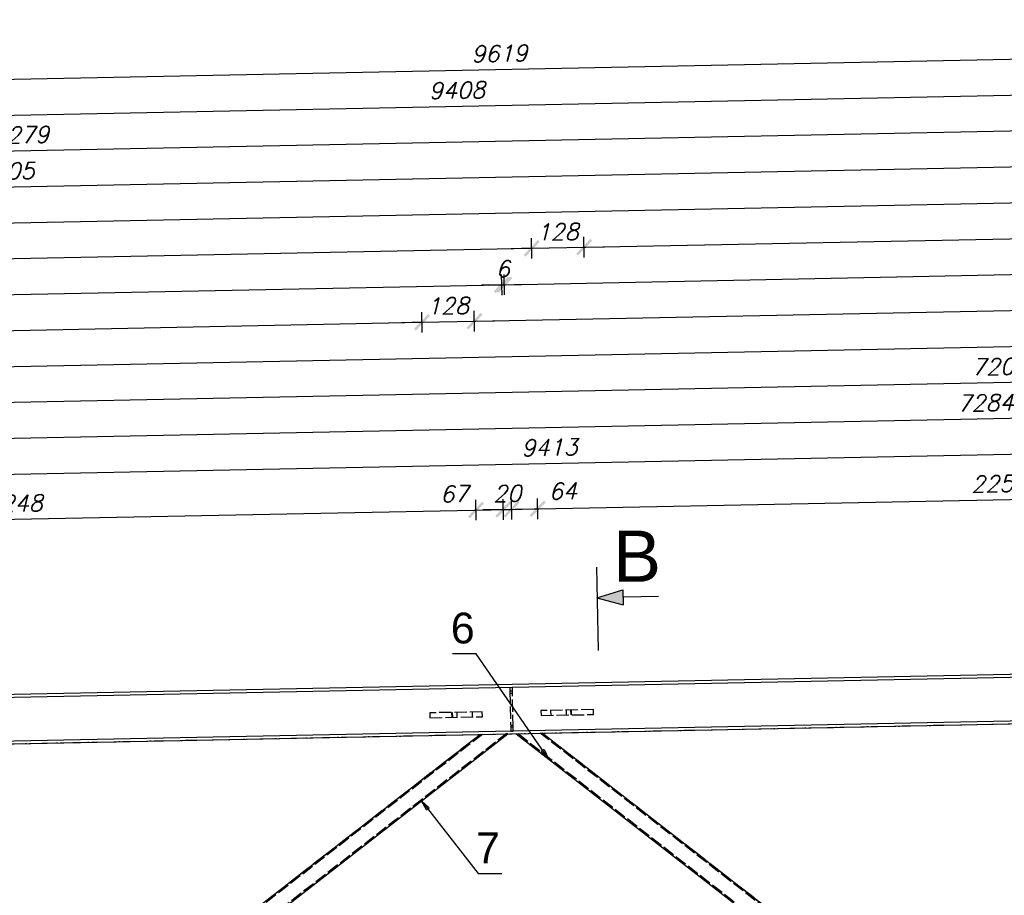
# Model space of a CAD drawing. Header units: millimetres. Extents: x 1814 to 94182, y 11562 to 49454.
# Tile 459 of 656: x 23300 to 23540, y 28839 to 29053. Entities that reach past the tile are written whole.
import ezdxf

# ---------------------------------------------------------------- set-up
doc = ezdxf.new("R2010")
doc.units = ezdxf.units.MM
doc.linetypes.add('ACAD_ISO02W100', pattern=[15, 12, -3])
doc.linetypes.add('ACAD_ISO04W100', pattern=[30, 24, -3, 0, -3])
doc.layers.add('wymiar', color=135, linetype='Continuous', lineweight=9)
doc.styles.add('ARIAL', font='arial.ttf')
doc.styles.add('CutSymbolUp', font='arial.ttf', dxfattribs={"height": 5})
doc.styles.add('WYMIARY', font='simplex.shx', dxfattribs={"oblique": 15})
doc.dimstyles.new('1-25', dxfattribs={"dimscale": 25, "dimtxt": 0.16, "dimasz": 0.2, "dimexe": 0.1, "dimexo": 0.1, "dimgap": 0.075, "dimtad": 1, "dimdec": 0, "dimlfac": 10, "dimrnd": 0.01, "dimzin": 9, "dimtxsty": 'WYMIARY', "dimblk": 'ARCHTICK', "dimcen": 0.2, "dimdle": 0.15, "dimadec": 1, "dimazin": 1, "dimtfac": 1, "dimtdec": 0, "dimtix": 1, "dimtmove": 2, "dimatfit": 3, "dimldrblk": 'ARCHTICK', "dimfxl": 0, "dimarcsym": 0})

# ---------------------------------------------------------------- blocks, each defined once
blk = doc.blocks.new('sectionup')
blk.add_hatch(color=256).paths.add_polyline_path([(-2.545, 0.728), (-2.545, -0.728), (0, 0)])
at = {"color": 7, "linetype": 'Continuous'}
for p, q in [((0, 3), (0, -5.151)), ((-6, 0), (-2.545, 0))]:
    blk.add_line(p, q, dxfattribs=at)
for p, q in [((0, 0), (-2.545, 0.728)), ((-2.545, 0.728), (-2.545, -0.728)), ((0, 0), (-2.545, -0.728))]:
    blk.add_line(p, q)
blk = doc.blocks.new('_ARCHTICK')
at = {"color": 0, "linetype": 'ByBlock', "lineweight": -2}
blk.add_solid([(0.398, 0.309), (0.309, 0.398), (-0.309, -0.398), (-0.398, -0.309)], dxfattribs=at)
blk = doc.blocks.new('*D1246')
at = {"layer": 'Defpoints', "color": 0}
for p in [(23398.37, 28979.07), (23400.3, 28882.66), (22939.44, 28881.15)]:
    blk.add_point(p, dxfattribs=at)
at = {"layer": 'wymiar', "color": 0, "lineweight": -2}
for p, q in [((23398.42, 28976.57), (23398.32, 28981.57)), ((22933.92, 28969.77), (23402.12, 28979.14)), ((22937.72, 28967.35), (22937.62, 28972.35))]:
    blk.add_line(p, q, dxfattribs=at)
at = {"layer": 'wymiar', "color": 0, "lineweight": -2, "xscale": 5, "yscale": 5, "zscale": 5}
for p, rotation in [((23398.37, 28979.07), 1.146122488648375), ((22937.67, 28969.85), 181.1461224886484)]:
    blk.add_blockref('_ARCHTICK', p, dxfattribs=dict(at, rotation=rotation))
at = {"layer": 'wymiar', "color": 0, "insert": (23167.94, 28978.33), "char_height": 4, "attachment_point": 5, "rotation": 1.1461, "style": 'WYMIARY'}
blk.add_mtext('4608', dxfattribs=at)
blk = doc.blocks.new('*D1247')
at = {"layer": 'Defpoints', "color": 0}
for p in [(23417.82, 28988.21), (23419.89, 28884.76), (22939.44, 28881.15)]:
    blk.add_point(p, dxfattribs=at)
at = {"layer": 'wymiar', "color": 0, "lineweight": -2}
for p, q in [((23417.87, 28985.71), (23417.77, 28990.71)), ((22933.74, 28978.52), (23421.57, 28988.28)), ((22937.54, 28976.1), (22937.44, 28981.1))]:
    blk.add_line(p, q, dxfattribs=at)
at = {"layer": 'wymiar', "color": 0, "lineweight": -2, "xscale": 5, "yscale": 5, "zscale": 5}
for p, rotation in [((23417.82, 28988.21), 1.146122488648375), ((22937.49, 28978.6), 181.1461224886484)]:
    blk.add_blockref('_ARCHTICK', p, dxfattribs=dict(at, rotation=rotation))
at = {"layer": 'wymiar', "color": 0, "insert": (23177.58, 28987.28), "char_height": 4, "attachment_point": 5, "rotation": 1.1461, "style": 'WYMIARY'}
blk.add_mtext('4804', dxfattribs=at)
blk = doc.blocks.new('*D1248')
at = {"layer": 'Defpoints', "color": 0}
for p in [(23425.1, 28997.1), (23427.38, 28883.21), (22939.44, 28881.15)]:
    blk.add_point(p, dxfattribs=at)
at = {"layer": 'wymiar', "color": 0, "lineweight": -2}
for p, q in [((23425.15, 28994.6), (23425.05, 28999.6)), ((22933.57, 28987.27), (23428.85, 28997.18)), ((22937.37, 28984.85), (22937.27, 28989.84))]:
    blk.add_line(p, q, dxfattribs=at)
at = {"layer": 'wymiar', "color": 0, "lineweight": -2, "xscale": 5, "yscale": 5, "zscale": 5}
for p, rotation in [((23425.1, 28997.1), 1.146122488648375), ((22937.32, 28987.35), 181.1461224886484)]:
    blk.add_blockref('_ARCHTICK', p, dxfattribs=dict(at, rotation=rotation))
at = {"layer": 'wymiar', "color": 0, "insert": (23181.13, 28996.1), "char_height": 4, "attachment_point": 5, "rotation": 1.1461, "style": 'WYMIARY'}
blk.add_mtext('4879', dxfattribs=at)
blk = doc.blocks.new('*D1249')
at = {"layer": 'Defpoints', "color": 0}
for p in [(23637.84, 29010.11), (23640.3, 28887.47), (22939.44, 28881.15)]:
    blk.add_point(p, dxfattribs=at)
at = {"layer": 'wymiar', "color": 0, "lineweight": -2}
for p, q in [((23637.89, 29007.61), (23637.79, 29012.61)), ((22933.39, 28996.02), (23641.59, 29010.19)), ((22937.19, 28993.59), (22937.09, 28998.59))]:
    blk.add_line(p, q, dxfattribs=at)
at = {"layer": 'wymiar', "color": 0, "lineweight": -2, "xscale": 5, "yscale": 5, "zscale": 5}
for p, rotation in [((23637.84, 29010.11), 1.146122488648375), ((22937.14, 28996.09), 181.1461224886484)]:
    blk.add_blockref('_ARCHTICK', p, dxfattribs=dict(at, rotation=rotation))
at = {"layer": 'wymiar', "color": 0, "insert": (23287.42, 29006.98), "char_height": 4, "attachment_point": 5, "rotation": 1.1461, "style": 'WYMIARY'}
blk.add_mtext('7008', dxfattribs=at)
blk = doc.blocks.new('*D1250')
at = {"layer": 'Defpoints', "color": 0}
for p in [(23657.29, 29019.25), (23659.89, 28889.56), (22939.44, 28881.15)]:
    blk.add_point(p, dxfattribs=at)
at = {"layer": 'wymiar', "color": 0, "lineweight": -2}
for p, q in [((23657.34, 29016.75), (23657.24, 29021.75)), ((22933.22, 29004.77), (23661.04, 29019.33)), ((22937.02, 29002.34), (22936.92, 29007.34))]:
    blk.add_line(p, q, dxfattribs=at)
at = {"layer": 'wymiar', "color": 0, "lineweight": -2, "xscale": 5, "yscale": 5, "zscale": 5}
for p, rotation in [((23657.29, 29019.25), 1.146122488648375), ((22936.97, 29004.84), 181.1461224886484)]:
    blk.add_blockref('_ARCHTICK', p, dxfattribs=dict(at, rotation=rotation))
at = {"layer": 'wymiar', "color": 0, "insert": (23297.05, 29015.92), "char_height": 4, "attachment_point": 5, "rotation": 1.1461, "style": 'WYMIARY'}
blk.add_mtext('7205', dxfattribs=at)
blk = doc.blocks.new('*D1251')
at = {"layer": 'Defpoints', "color": 0}
for p in [(23664.57, 29028.15), (23667.38, 28888.01), (22939.44, 28881.15)]:
    blk.add_point(p, dxfattribs=at)
at = {"layer": 'wymiar', "color": 0, "lineweight": -2}
for p, q in [((23664.62, 29025.65), (23664.52, 29030.65)), ((22933.04, 29013.52), (23668.32, 29028.23)), ((22936.84, 29011.09), (22936.74, 29016.09))]:
    blk.add_line(p, q, dxfattribs=at)
at = {"layer": 'wymiar', "color": 0, "lineweight": -2, "xscale": 5, "yscale": 5, "zscale": 5}
for p, rotation in [((23664.57, 29028.15), 1.146122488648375), ((22936.79, 29013.59), 181.1461224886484)]:
    blk.add_blockref('_ARCHTICK', p, dxfattribs=dict(at, rotation=rotation))
at = {"layer": 'wymiar', "color": 0, "insert": (23300.61, 29024.74), "char_height": 4, "attachment_point": 5, "rotation": 1.1461, "style": 'WYMIARY'}
blk.add_mtext('7279', dxfattribs=at)
blk = doc.blocks.new('*D1252')
at = {"layer": 'Defpoints', "color": 0}
for p in [(23877.27, 29041.16), (23880.25, 28892.27), (22939.44, 28881.15)]:
    blk.add_point(p, dxfattribs=at)
at = {"layer": 'wymiar', "color": 0, "lineweight": -2}
for p, q in [((23877.32, 29038.66), (23877.22, 29043.66)), ((22932.87, 29022.26), (23881.02, 29041.23)), ((22936.67, 29019.84), (22936.57, 29024.84))]:
    blk.add_line(p, q, dxfattribs=at)
at = {"layer": 'wymiar', "color": 0, "lineweight": -2, "xscale": 5, "yscale": 5, "zscale": 5}
for p, rotation in [((23877.27, 29041.16), 1.146122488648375), ((22936.62, 29022.34), 181.1461224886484)]:
    blk.add_blockref('_ARCHTICK', p, dxfattribs=dict(at, rotation=rotation))
at = {"layer": 'wymiar', "color": 0, "insert": (23406.87, 29035.62), "char_height": 4, "attachment_point": 5, "rotation": 1.1461, "style": 'WYMIARY'}
blk.add_mtext('9408', dxfattribs=at)
blk = doc.blocks.new('*D1253')
at = {"layer": 'Defpoints', "color": 0}
for p in [(23898.14, 29050.33), (23901.14, 28900.39), (22939.44, 28881.15)]:
    blk.add_point(p, dxfattribs=at)
at = {"layer": 'wymiar', "color": 0, "lineweight": -2}
for p, q in [((23898.19, 29047.83), (23898.09, 29052.83)), ((22932.69, 29031.01), (23901.89, 29050.4)), ((22936.49, 29028.59), (22936.39, 29033.59))]:
    blk.add_line(p, q, dxfattribs=at)
at = {"layer": 'wymiar', "color": 0, "lineweight": -2, "xscale": 5, "yscale": 5, "zscale": 5}
for p, rotation in [((23898.14, 29050.33), 1.146122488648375), ((22936.44, 29031.09), 181.1461224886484)]:
    blk.add_blockref('_ARCHTICK', p, dxfattribs=dict(at, rotation=rotation))
at = {"layer": 'wymiar', "color": 0, "insert": (23417.22, 29044.58), "char_height": 4, "attachment_point": 5, "rotation": 1.1461, "style": 'WYMIARY'}
blk.add_mtext('9619', dxfattribs=at)
blk = doc.blocks.new('*D1239')
at = {"layer": 'Defpoints', "color": 0}
for p in [(23900.07, 28954.1), (23901.14, 28900.39), (22960.14, 28873.86)]:
    blk.add_point(p, dxfattribs=at)
at = {"layer": 'wymiar', "color": 0, "lineweight": -2}
for p, q in [((23900.12, 28951.6), (23900.02, 28956.6)), ((22955.17, 28935.19), (23903.82, 28954.17)), ((22958.97, 28932.77), (22958.87, 28937.77))]:
    blk.add_line(p, q, dxfattribs=at)
at = {"layer": 'wymiar', "color": 0, "lineweight": -2, "xscale": 5, "yscale": 5, "zscale": 5}
for p, rotation in [((23900.07, 28954.1), 1.146122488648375), ((22958.92, 28935.27), 181.1461224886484)]:
    blk.add_blockref('_ARCHTICK', p, dxfattribs=dict(at, rotation=rotation))
at = {"layer": 'wymiar', "color": 0, "insert": (23429.41, 28948.56), "char_height": 4, "attachment_point": 5, "rotation": 1.1461, "style": 'WYMIARY'}
blk.add_mtext('9413', dxfattribs=at)
blk = doc.blocks.new('*D1241')
at = {"layer": 'Defpoints', "color": 0}
for p in [(23899.89, 28962.84), (23901.14, 28900.39), (23173.04, 28879.32)]:
    blk.add_point(p, dxfattribs=at)
at = {"layer": 'wymiar', "color": 0, "lineweight": -2}
for p, q in [((23899.94, 28960.34), (23899.84, 28965.34)), ((23167.91, 28948.2), (23903.64, 28962.92)), ((23171.71, 28945.78), (23171.61, 28950.77))]:
    blk.add_line(p, q, dxfattribs=at)
at = {"layer": 'wymiar', "color": 0, "lineweight": -2, "xscale": 5, "yscale": 5, "zscale": 5}
for p, rotation in [((23899.89, 28962.84), 1.146122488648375), ((23171.66, 28948.27), 181.1461224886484)]:
    blk.add_blockref('_ARCHTICK', p, dxfattribs=dict(at, rotation=rotation))
at = {"layer": 'wymiar', "color": 0, "insert": (23535.7, 28959.43), "char_height": 4, "attachment_point": 5, "rotation": 1.1461, "style": 'WYMIARY'}
blk.add_mtext('7284', dxfattribs=at)
blk = doc.blocks.new('*D1243')
at = {"layer": 'Defpoints', "color": 0}
for p in [(23899.72, 28971.59), (23901.14, 28900.39), (23180.49, 28879.97)]:
    blk.add_point(p, dxfattribs=at)
at = {"layer": 'wymiar', "color": 0, "lineweight": -2}
for p, q in [((23899.77, 28969.09), (23899.67, 28974.09)), ((23175.19, 28957.1), (23903.47, 28971.67)), ((23178.99, 28954.67), (23178.89, 28959.67))]:
    blk.add_line(p, q, dxfattribs=at)
at = {"layer": 'wymiar', "color": 0, "lineweight": -2, "xscale": 5, "yscale": 5, "zscale": 5}
for p, rotation in [((23899.72, 28971.59), 1.146122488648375), ((23178.94, 28957.17), 181.1461224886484)]:
    blk.add_blockref('_ARCHTICK', p, dxfattribs=dict(at, rotation=rotation))
at = {"layer": 'wymiar', "color": 0, "insert": (23539.25, 28968.26), "char_height": 4, "attachment_point": 5, "rotation": 1.1461, "style": 'WYMIARY'}
blk.add_mtext('7209', dxfattribs=at)
blk = doc.blocks.new('*D1269')
at = {"layer": 'Defpoints', "color": 0}
for p in [(23899.54, 28980.34), (23901.14, 28900.39), (23200.12, 28879.86)]:
    blk.add_point(p, dxfattribs=at)
at = {"layer": 'wymiar', "color": 0, "lineweight": -2}
for p, q in [((23899.59, 28977.84), (23899.49, 28982.84)), ((23194.64, 28966.24), (23903.29, 28980.42)), ((23198.44, 28963.81), (23198.34, 28968.81))]:
    blk.add_line(p, q, dxfattribs=at)
at = {"layer": 'wymiar', "color": 0, "lineweight": -2, "xscale": 5, "yscale": 5, "zscale": 5}
for p, rotation in [((23899.54, 28980.34), 1.146122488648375), ((23198.39, 28966.31), 181.1461224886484)]:
    blk.add_blockref('_ARCHTICK', p, dxfattribs=dict(at, rotation=rotation))
at = {"layer": 'wymiar', "color": 0, "insert": (23548.89, 28977.2), "char_height": 4, "attachment_point": 5, "rotation": 1.1461, "style": 'WYMIARY'}
blk.add_mtext('7013', dxfattribs=at)
blk = doc.blocks.new('*D1270')
at = {"layer": 'Defpoints', "color": 0}
for p in [(23411.14, 28979.32), (23413.04, 28884.12), (23400.3, 28882.66)]:
    blk.add_point(p, dxfattribs=at)
at = {"layer": 'wymiar', "color": 0, "lineweight": -2}
for p, q in [((23398.42, 28976.57), (23398.32, 28981.57)), ((23411.19, 28976.82), (23411.09, 28981.82)), ((23398.37, 28979.07), (23393.37, 28978.97)), ((23398.37, 28979.07), (23411.14, 28979.32)), ((23411.14, 28979.32), (23416.13, 28979.42))]:
    blk.add_line(p, q, dxfattribs=at)
at = {"layer": 'wymiar', "color": 0, "lineweight": -2, "xscale": 5, "yscale": 5, "zscale": 5}
for p, rotation in [((23398.37, 28979.07), 1.146122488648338), ((23411.14, 28979.32), 181.1461224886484)]:
    blk.add_blockref('_ARCHTICK', p, dxfattribs=dict(at, rotation=rotation))
at = {"layer": 'wymiar', "color": 0, "insert": (23404.67, 28983.07), "char_height": 4, "attachment_point": 5, "rotation": 1.1461, "style": 'WYMIARY'}
blk.add_mtext('128', dxfattribs=at)
blk = doc.blocks.new('*D1271')
at = {"layer": 'Defpoints', "color": 0}
for p in [(23899.37, 28989.09), (23901.14, 28900.39), (23413.04, 28884.12)]:
    blk.add_point(p, dxfattribs=at)
at = {"layer": 'wymiar', "color": 0, "lineweight": -2}
for p, q in [((23899.42, 28986.59), (23899.32, 28991.59)), ((23407.39, 28979.25), (23903.12, 28989.16)), ((23411.19, 28976.82), (23411.09, 28981.82))]:
    blk.add_line(p, q, dxfattribs=at)
at = {"layer": 'wymiar', "color": 0, "lineweight": -2, "xscale": 5, "yscale": 5, "zscale": 5}
for p, rotation in [((23899.37, 28989.09), 1.146122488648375), ((23411.14, 28979.32), 181.1461224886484)]:
    blk.add_blockref('_ARCHTICK', p, dxfattribs=dict(at, rotation=rotation))
at = {"layer": 'wymiar', "color": 0, "insert": (23655.17, 28988.08), "char_height": 4, "attachment_point": 5, "rotation": 1.1461, "style": 'WYMIARY'}
blk.add_mtext('4883', dxfattribs=at)
blk = doc.blocks.new('*D1272')
at = {"layer": 'Defpoints', "color": 0}
for p in [(23418.42, 28988.22), (23420.41, 28888.64), (23419.89, 28884.76)]:
    blk.add_point(p, dxfattribs=at)
at = {"layer": 'wymiar', "color": 0, "lineweight": -2}
for p, q in [((23417.87, 28985.71), (23417.77, 28990.71)), ((23418.47, 28985.72), (23418.37, 28990.72)), ((23417.82, 28988.21), (23412.82, 28988.11)), ((23417.82, 28988.21), (23418.42, 28988.22)), ((23418.42, 28988.22), (23423.42, 28988.32))]:
    blk.add_line(p, q, dxfattribs=at)
at = {"layer": 'wymiar', "color": 0, "lineweight": -2, "xscale": 5, "yscale": 5, "zscale": 5}
for p, rotation in [((23417.82, 28988.21), 1.146122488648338), ((23418.42, 28988.22), 181.1461224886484)]:
    blk.add_blockref('_ARCHTICK', p, dxfattribs=dict(at, rotation=rotation))
at = {"layer": 'wymiar', "color": 0, "insert": (23418.04, 28992.09), "char_height": 4, "attachment_point": 5, "rotation": 1.1461, "style": 'WYMIARY'}
blk.add_mtext('6', dxfattribs=at)
blk = doc.blocks.new('*D1273')
at = {"layer": 'Defpoints', "color": 0}
for p in [(23899.19, 28997.84), (23901.14, 28900.39), (23420.41, 28888.64)]:
    blk.add_point(p, dxfattribs=at)
at = {"layer": 'wymiar', "color": 0, "lineweight": -2}
for p, q in [((23899.24, 28995.34), (23899.14, 29000.34)), ((23414.67, 28988.14), (23902.94, 28997.91)), ((23418.47, 28985.72), (23418.37, 28990.72))]:
    blk.add_line(p, q, dxfattribs=at)
at = {"layer": 'wymiar', "color": 0, "lineweight": -2, "xscale": 5, "yscale": 5, "zscale": 5}
for p, rotation in [((23899.19, 28997.84), 1.146122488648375), ((23418.42, 28988.22), 181.1461224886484)]:
    blk.add_blockref('_ARCHTICK', p, dxfattribs=dict(at, rotation=rotation))
at = {"layer": 'wymiar', "color": 0, "insert": (23658.73, 28996.9), "char_height": 4, "attachment_point": 5, "rotation": 1.1461, "style": 'WYMIARY'}
blk.add_mtext('4809', dxfattribs=at)
blk = doc.blocks.new('*D1258')
at = {"layer": 'Defpoints', "color": 0}
for p in [(23437.87, 28997.36), (23440.12, 28884.66), (23427.38, 28883.21)]:
    blk.add_point(p, dxfattribs=at)
at = {"layer": 'wymiar', "color": 0, "lineweight": -2}
for p, q in [((23425.15, 28994.6), (23425.05, 28999.6)), ((23437.92, 28994.86), (23437.82, 28999.86)), ((23425.1, 28997.1), (23420.1, 28997)), ((23425.1, 28997.1), (23437.87, 28997.36)), ((23437.87, 28997.36), (23442.86, 28997.46))]:
    blk.add_line(p, q, dxfattribs=at)
at = {"layer": 'wymiar', "color": 0, "lineweight": -2, "xscale": 5, "yscale": 5, "zscale": 5}
for p, rotation in [((23437.87, 28997.36), 181.1461224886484), ((23425.1, 28997.1), 1.146122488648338)]:
    blk.add_blockref('_ARCHTICK', p, dxfattribs=dict(at, rotation=rotation))
at = {"layer": 'wymiar', "color": 0, "insert": (23431.4, 29001.11), "char_height": 4, "attachment_point": 5, "rotation": 1.1461, "style": 'WYMIARY'}
blk.add_mtext('128', dxfattribs=at)
blk = doc.blocks.new('*D1259')
at = {"layer": 'Defpoints', "color": 0}
for p in [(23899.02, 29006.59), (23901.14, 28900.39), (23440.12, 28884.66)]:
    blk.add_point(p, dxfattribs=at)
at = {"layer": 'wymiar', "color": 0, "lineweight": -2}
for p, q in [((23899.07, 29004.09), (23898.97, 29009.08)), ((23434.12, 28997.28), (23902.77, 29006.66)), ((23437.92, 28994.86), (23437.82, 28999.86))]:
    blk.add_line(p, q, dxfattribs=at)
at = {"layer": 'wymiar', "color": 0, "lineweight": -2, "xscale": 5, "yscale": 5, "zscale": 5}
for p, rotation in [((23899.02, 29006.59), 1.146122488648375), ((23437.87, 28997.36), 181.1461224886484)]:
    blk.add_blockref('_ARCHTICK', p, dxfattribs=dict(at, rotation=rotation))
at = {"layer": 'wymiar', "color": 0, "insert": (23668.36, 29005.85), "char_height": 4, "attachment_point": 5, "rotation": 1.1461, "style": 'WYMIARY'}
blk.add_mtext('4612', dxfattribs=at)
blk = doc.blocks.new('*D1224')
at = {"layer": 'Defpoints', "color": 0}
for p in [(23411.5, 28933.3), (23412.91, 28862.84), (23188.16, 28858.34)]:
    blk.add_point(p, dxfattribs=at)
at = {"layer": 'wymiar', "color": 0, "lineweight": -2}
for p, q in [((23411.55, 28930.8), (23411.45, 28935.8)), ((23183, 28928.73), (23415.25, 28933.37)), ((23186.8, 28926.3), (23186.7, 28931.3))]:
    blk.add_line(p, q, dxfattribs=at)
at = {"layer": 'wymiar', "color": 0, "lineweight": -2, "xscale": 5, "yscale": 5, "zscale": 5}
for p, rotation in [((23411.5, 28933.3), 1.146119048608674), ((23186.75, 28928.8), 181.1461190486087)]:
    blk.add_blockref('_ARCHTICK', p, dxfattribs=dict(at, rotation=rotation))
at = {"layer": 'wymiar', "color": 0, "insert": (23299.05, 28934.92), "char_height": 4, "attachment_point": 5, "rotation": 1.1461, "style": 'WYMIARY'}
blk.add_mtext('2248', dxfattribs=at)
blk = doc.blocks.new('*D1225')
at = {"layer": 'Defpoints', "color": 0}
for p in [(23418.19, 28933.43), (23412.91, 28862.84), (23419.6, 28862.97)]:
    blk.add_point(p, dxfattribs=at)
at = {"layer": 'wymiar', "color": 0, "lineweight": -2}
for p, q in [((23411.55, 28930.8), (23411.45, 28935.8)), ((23418.24, 28930.93), (23418.14, 28935.93)), ((23407.75, 28933.22), (23421.94, 28933.51))]:
    blk.add_line(p, q, dxfattribs=at)
at = {"layer": 'wymiar', "color": 0, "lineweight": -2, "xscale": 5, "yscale": 5, "zscale": 5}
for p, rotation in [((23411.5, 28933.3), 181.1461190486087), ((23418.19, 28933.43), 1.146119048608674)]:
    blk.add_blockref('_ARCHTICK', p, dxfattribs=dict(at, rotation=rotation))
at = {"layer": 'wymiar', "color": 0, "insert": (23406.23, 28937.24), "char_height": 4, "attachment_point": 5, "rotation": 1.1461, "style": 'WYMIARY'}
blk.add_mtext('67', dxfattribs=at)
blk = doc.blocks.new('*D1226')
at = {"layer": 'Defpoints', "color": 0}
for p in [(23420.2, 28933.47), (23419.6, 28862.97), (23421.61, 28863.01)]:
    blk.add_point(p, dxfattribs=at)
at = {"layer": 'wymiar', "color": 0, "lineweight": -2}
for p, q in [((23418.24, 28930.93), (23418.14, 28935.93)), ((23420.25, 28930.97), (23420.15, 28935.97)), ((23418.19, 28933.43), (23413.19, 28933.33)), ((23418.19, 28933.43), (23420.2, 28933.47)), ((23420.2, 28933.47), (23425.19, 28933.57))]:
    blk.add_line(p, q, dxfattribs=at)
at = {"layer": 'wymiar', "color": 0, "lineweight": -2, "xscale": 5, "yscale": 5, "zscale": 5}
for p, rotation in [((23418.19, 28933.43), 1.146119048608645), ((23420.2, 28933.47), 181.1461190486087)]:
    blk.add_blockref('_ARCHTICK', p, dxfattribs=dict(at, rotation=rotation))
at = {"layer": 'wymiar', "color": 0, "insert": (23419.12, 28937.33), "char_height": 4, "attachment_point": 5, "rotation": 1.1461, "style": 'WYMIARY'}
blk.add_mtext('20', dxfattribs=at)
blk = doc.blocks.new('*D1227')
at = {"layer": 'Defpoints', "color": 0}
for p in [(23426.55, 28933.6), (23421.61, 28863.01), (23427.96, 28863.14)]:
    blk.add_point(p, dxfattribs=at)
at = {"layer": 'wymiar', "color": 0, "lineweight": -2}
for p, q in [((23420.25, 28930.97), (23420.15, 28935.97)), ((23426.6, 28931.1), (23426.5, 28936.1)), ((23416.45, 28933.4), (23430.3, 28933.67))]:
    blk.add_line(p, q, dxfattribs=at)
at = {"layer": 'wymiar', "color": 0, "lineweight": -2, "xscale": 5, "yscale": 5, "zscale": 5}
for p, rotation in [((23420.2, 28933.47), 181.1461190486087), ((23426.55, 28933.6), 1.146119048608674)]:
    blk.add_blockref('_ARCHTICK', p, dxfattribs=dict(at, rotation=rotation))
at = {"layer": 'wymiar', "color": 0, "insert": (23432.69, 28937.91), "char_height": 4, "attachment_point": 5, "rotation": 1.1461, "style": 'WYMIARY'}
blk.add_mtext('64', dxfattribs=at)
blk = doc.blocks.new('*D1228')
at = {"layer": 'Defpoints', "color": 0}
for p in [(23651.7, 28938.1), (23653.11, 28867.64), (23427.96, 28863.14)]:
    blk.add_point(p, dxfattribs=at)
at = {"layer": 'wymiar', "color": 0, "lineweight": -2}
for p, q in [((23651.75, 28935.6), (23651.65, 28940.6)), ((23422.8, 28933.52), (23655.45, 28938.18)), ((23426.6, 28931.1), (23426.5, 28936.1))]:
    blk.add_line(p, q, dxfattribs=at)
at = {"layer": 'wymiar', "color": 0, "lineweight": -2, "xscale": 5, "yscale": 5, "zscale": 5}
for p, rotation in [((23651.7, 28938.1), 1.146119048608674), ((23426.55, 28933.6), 181.1461190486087)]:
    blk.add_blockref('_ARCHTICK', p, dxfattribs=dict(at, rotation=rotation))
at = {"layer": 'wymiar', "color": 0, "insert": (23539.05, 28939.73), "char_height": 4, "attachment_point": 5, "rotation": 1.1461, "style": 'WYMIARY'}
blk.add_mtext('2252', dxfattribs=at)

msp = doc.modelspace()

# ---------------------------------------------------------------- linework, layer by layer
at = {"color": 145, "linetype": 'Continuous', "ltscale": 0.25}
for p, q in [((23901.143, 28900.386), (22939.444, 28881.146)), ((22939.444, 28880.515), (23901.143, 28899.755)), ((23901.143, 28889.013), (22939.444, 28869.773)), ((22939.444, 28869.143), (23901.143, 28888.383)), ((23412.593, 28878.609), (23301.294, 28792.113)), ((23307.812, 28792.113), (23419.284, 28878.743)), ((23421.29, 28878.783), (23532.776, 28792.113)), ((23539.293, 28792.113), (23427.644, 28878.91))]:
    msp.add_line(p, q, dxfattribs=at)
at = {"color": 84, "linetype": 'ACAD_ISO02W100', "ltscale": 0.25}
for p, q in [((23419.779, 28890.125), (23419.781, 28890.011)), ((23419.779, 28890.125), (23419.799, 28889.125)), ((23419.781, 28890.011), (23419.787, 28889.686)), ((23419.787, 28889.686), (23419.797, 28889.199)), ((23419.797, 28889.199), (23419.799, 28889.125)), ((23420.399, 28889.137), (23419.799, 28889.125)), ((23419.799, 28889.125), (23419.974, 28880.387)), ((23420.399, 28889.137), (23420.379, 28890.137)), ((23420.573, 28880.399), (23420.399, 28889.137)), ((23419.809, 28888.625), (23420.409, 28888.637)), ((23413.04, 28884.119), (23400.272, 28883.864)), ((23410.6, 28884.07), (23410.624, 28882.871)), ((23413.064, 28882.919), (23413.04, 28884.119)), ((23440.121, 28884.661), (23427.352, 28884.405)), ((23427.352, 28884.405), (23427.376, 28883.206)), ((23429.816, 28883.255), (23429.792, 28884.454)), ((23433.458, 28884.528), (23433.482, 28883.328)), ((23434.684, 28883.352), (23434.66, 28884.552)), ((23434.837, 28883.355), (23434.813, 28884.555)), ((23440.145, 28883.461), (23440.121, 28884.661)), ((23400.272, 28883.864), (23400.296, 28882.664)), ((23400.296, 28882.664), (23413.064, 28882.919)), ((23405.579, 28883.97), (23405.603, 28882.77)), ((23405.732, 28883.973), (23405.756, 28882.773)), ((23406.958, 28882.797), (23406.934, 28883.997)), ((23413.064, 28882.919), (23412.913, 28882.916)), ((23427.376, 28883.206), (23440.145, 28883.461)), ((23419.964, 28880.887), (23420.563, 28880.899)), ((23420.573, 28880.399), (23419.974, 28880.387)), ((23419.974, 28880.387), (23419.994, 28879.387)), ((23419.994, 28879.387), (23420.593, 28879.399)), ((23420.593, 28879.399), (23420.573, 28880.399)), ((23413.095, 28878.619), (23301.782, 28792.113)), ((23307.323, 28792.113), (23418.782, 28878.733)), ((23419.284, 28878.743), (23418.782, 28878.733)), ((23421.766, 28878.793), (23533.265, 28792.113)), ((23538.805, 28792.113), (23427.167, 28878.901))]:
    msp.add_line(p, q, dxfattribs=at)
at = {"color": 10, "linetype": 'ACAD_ISO04W100', "ltscale": 0.25}
for p, q in [((22937.943, 28869.113), (23902.643, 28888.413)), ((23412.593, 28878.609), (23301.293, 28792.113)), ((23539.293, 28792.113), (23427.643, 28878.91))]:
    msp.add_line(p, q, dxfattribs=at)
at = {"color": 0, "linetype": 'ByBlock', "lineweight": -2}
for p, q in [((23428.114, 28874.943, 306.124), (23427.427, 28874.471, 306.124)), ((23429.185, 28872.645, 306.124), (23427.427, 28874.471, 306.124)), ((23428.114, 28874.943, 306.124), (23429.185, 28872.645, 306.124)), ((23399.476, 28860.183, 306.124), (23398.271, 28862.413, 306.124)), ((23398.271, 28862.413, 306.124), (23400.134, 28860.695, 306.124)), ((23399.476, 28860.183, 306.124), (23400.134, 28860.695, 306.124))]:
    msp.add_line(p, q, dxfattribs=at)
at = {"color": 7}
for points in [[(23429.185, 28872.645), (23411.596, 28898.286), (23405.769, 28898.286)], [(23398.271, 28862.413), (23412.024, 28844.716), (23417.851, 28844.716)]]:
    msp.add_lwpolyline(points, dxfattribs=at)

# ---------------------------------------------------------------- block references
at = {"xscale": -2.500000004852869, "yscale": 2.500000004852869, "zscale": 2.500000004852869, "rotation": 1.146119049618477}
msp.add_blockref('sectionup', (23441.006, 28911.911, 304.124), dxfattribs=at)

# ---------------------------------------------------------------- texts
at = {"color": 96, "style": 'CutSymbolUp'}
msp.add_text('B', height=12.5, dxfattribs=at).set_placement((23444.971, 28915.804))
at = {"color": 7, "style": 'ARIAL'}
for s, p in [('6', (23405.375, 28900.786)), ('7', (23411.528, 28847.216))]:
    msp.add_text(s, height=7.5, dxfattribs=at).set_placement(p)

# ---------------------------------------------------------------- dimensions: what is measured, and where the dimension line sits
at = {"layer": 'wymiar'}
for base, p1, p2, picture, middle in [((23898.144, 29050.327), (22939.444, 28881.146), (23901.143, 28900.386), '*D1253', (23417.216, 29044.581)), ((23877.27, 29041.157), (22939.444, 28881.146), (23880.248, 28892.266), '*D1252', (23406.867, 29035.622)), ((23664.572, 29028.15), (22939.444, 28881.146), (23667.375, 28888.007), '*D1251', (23300.605, 29024.744)), ((23657.291, 29019.253), (22939.444, 28881.146), (23659.886, 28889.558), '*D1250', (23297.053, 29015.922)), ((23637.842, 29010.112), (22939.444, 28881.146), (23640.296, 28887.465), '*D1249', (23287.415, 29006.977)), ((23899.019, 29006.585), (23440.12, 28884.661), (23901.143, 28900.386), '*D1259', (23668.365, 29005.847)), ((23437.866, 28997.359), (23427.376, 28883.206), (23440.12, 28884.661), '*D1258', (23431.404, 29001.106)), ((23425.097, 28997.104), (22939.444, 28881.146), (23427.376, 28883.206), '*D1248', (23181.131, 28996.099)), ((23899.194, 28997.837), (23420.409, 28888.637), (23901.143, 28900.386), '*D1273', (23658.728, 28996.902)), ((23418.416, 28988.219), (23419.886, 28884.756), (23420.409, 28888.637), '*D1272', (23418.039, 28992.087)), ((23417.816, 28988.207), (22939.444, 28881.146), (23419.886, 28884.756), '*D1247', (23177.578, 28987.276)), ((23899.369, 28989.089), (23413.04, 28884.119), (23901.143, 28900.386), '*D1271', (23655.175, 28988.079)), ((23411.136, 28979.321), (23400.296, 28882.664), (23413.04, 28884.119), '*D1270', (23404.674, 28983.068)), ((23899.544, 28980.341), (23200.12, 28879.859), (23901.143, 28900.386), '*D1269', (23548.89, 28977.201)), ((23398.367, 28979.066), (22939.444, 28881.146), (23400.296, 28882.664), '*D1246', (23167.94, 28978.332)), ((23899.719, 28971.592), (23180.486, 28879.967), (23901.143, 28900.386), '*D1243', (23539.253, 28968.257)), ((23899.894, 28962.844), (23173.04, 28879.318), (23901.143, 28900.386), '*D1241', (23535.7, 28959.434)), ((23900.069, 28954.096), (22960.144, 28873.858), (23901.143, 28900.386), '*D1239', (23429.415, 28948.556)), ((23651.699, 28938.104), (23427.959, 28863.138), (23653.109, 28867.642), '*D1228', (23539.047, 28939.726)), ((23420.196, 28933.472), (23419.6, 28862.971), (23421.605, 28863.011), '*D1226', (23419.115, 28937.326)), ((23411.499, 28933.298), (23188.159, 28858.34), (23412.909, 28862.837), '*D1224', (23299.047, 28934.924))]:
    dim = msp.add_linear_dim(base=base, p1=p1, p2=p2, angle=181.14612, dimstyle='1-25', dxfattribs=at)
    dim.commit()
    dim.dimension.update_dxf_attribs({"geometry": picture, "text_midpoint": middle})
for base, p1, p2, picture, middle in [((23418.19, 28933.432), (23412.909, 28862.837), (23419.6, 28862.971), '*D1225', (23406.228, 28937.239)), ((23426.549, 28933.599), (23421.605, 28863.011), (23427.959, 28863.138), '*D1227', (23432.688, 28937.913))]:
    dim = msp.add_linear_dim(base=base, p1=p1, p2=p2, angle=181.14612, dimstyle='1-25', dxfattribs=at)
    dim.commit()
    dim.dimension.update_dxf_attribs({"geometry": picture, "text_midpoint": middle, "dimtype": 160})

doc.saveas('drawing.dxf')
